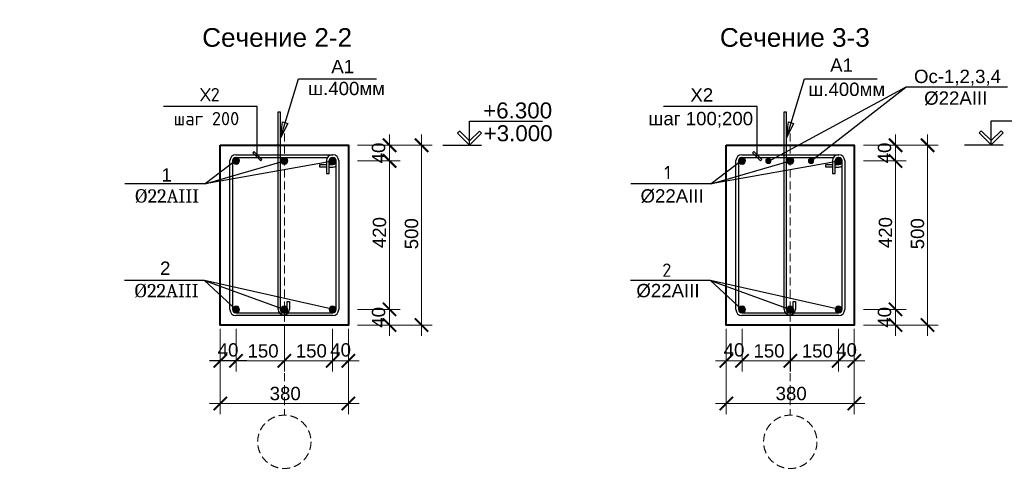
# Model space of a CAD drawing. Header units: millimetres. Extents: x 2063114 to 14983986, y -126020516 to 213791.
# Tile 557 of 656: x 2339408 to 2357863, y -363498 to -354967. Entities that reach past the tile are written whole.
import ezdxf

# ---------------------------------------------------------------- set-up
doc = ezdxf.new("R2010")
doc.units = ezdxf.units.MM
doc.linetypes.add('ACAD_ISO04W100', pattern=[30, 24, -3, 0, -3])
doc.linetypes.add('HIDDEN', pattern=[0.375, 0.25, -0.125])
for name, color, linetype in [('2D-чертеж - Общий', 7, 'Continuous'), ('PDF _Текст', 7, 'Continuous'), ('размер', 7, 'Continuous')]:
    doc.layers.add(name, color=color, linetype=linetype)
doc.layers.add('оси', color=22, linetype='ACAD_ISO04W100', lineweight=13)
doc.layers.add('РАЗМЕР АР', color=150, linetype='Continuous', lineweight=20)
doc.styles.get("Standard").update_dxf_attribs({"font": 'arial.ttf'})

# ---------------------------------------------------------------- blocks, each defined once
blk = doc.blocks.new('_ArchTick')
at = {"color": 0, "linetype": 'ByBlock', "const_width": 0.15}
blk.add_lwpolyline([(-0.5, -0.5), (0.5, 0.5)], dxfattribs=at)

msp = doc.modelspace()

# ---------------------------------------------------------------- hatches: boundary and pattern name
at = {"lineweight": 15}
for color, points in [(1, [(2343528.35455, -357617.1432, 1), (2343398.35455, -357617.1432, 1)]), (1, [(2344433.35455, -357617.1432, 1), (2344303.35455, -357617.1432, 1)]), (1, [(2345208.35455, -357617.1432, -1), (2345338.35455, -357617.1432, -1)]), (1, [(2353011.4632, -357617.1432, 1), (2352881.4632, -357617.1432, 1)]), (1, [(2353916.4632, -357617.1432, 1), (2353786.4632, -357617.1432, 1)]), (1, [(2354691.4632, -357617.1432, -1), (2354821.4632, -357617.1432, -1)]), (3, [(2343528.35455, -360402.1432, -1), (2343398.35455, -360402.1432, -1)]), (3, [(2344433.35455, -360402.1432, -1), (2344303.35455, -360402.1432, -1)]), (3, [(2345208.35455, -360402.1432, 1), (2345338.35455, -360402.1432, 1)]), (3, [(2353011.4632, -360402.1432, -1), (2352881.4632, -360402.1432, -1)]), (3, [(2353916.4632, -360402.1432, -1), (2353786.4632, -360402.1432, -1)]), (3, [(2354691.4632, -360402.1432, 1), (2354821.4632, -360402.1432, 1)])]:
    msp.add_hatch(color=color, dxfattribs=at).paths.add_polyline_path(points)
h = msp.add_hatch(color=4, dxfattribs=at)
edge = h.paths.add_edge_path()
edge.add_arc((2353440.42758, -357617.1432), 49.22891, 0, 360)
h = msp.add_hatch(color=4, dxfattribs=at)
edge = h.paths.add_edge_path()
edge.add_arc((2354240.06581, -357617.1432), 49.22891, 0, 360)

# ---------------------------------------------------------------- linework, layer by layer
for p, q in [((2356016.23451, -356230.27759), (2353427.85839, -357632.65094)), ((2354240.06581, -357617.1432), (2356016.23451, -356230.27759)), ((2344253.35455, -360402.1432), (2344253.35455, -356697.1432)), ((2344253.35455, -356697.1432), (2344293.35455, -356697.1432)), ((2344293.35455, -356697.1432), (2344293.35455, -360402.1432)), ((2353736.4632, -360402.1432), (2353736.4632, -356697.1432)), ((2353736.4632, -356697.1432), (2353776.4632, -356697.1432)), ((2353776.4632, -356697.1432), (2353776.4632, -360402.1432)), ((2343458.35455, -357612.1432), (2342883.72021, -358048.58729)), ((2345278.35455, -357622.1432), (2342883.72021, -358048.58729)), ((2343348.35455, -360407.14336), (2343348.35455, -357612.1432)), ((2345388.35455, -357612.1432), (2345388.35455, -360407.1432)), ((2352941.4632, -357612.1432), (2352366.82886, -358048.58729)), ((2354761.4632, -357622.1432), (2352366.82886, -358048.58729)), ((2352831.4632, -360407.14336), (2352831.4632, -357612.1432)), ((2354871.4632, -357612.1432), (2354871.4632, -360407.1432)), ((2344423.35455, -360402.1432), (2344423.35455, -360252.1432)), ((2344423.35455, -360252.1432), (2344463.35455, -360252.1432)), ((2344463.35455, -360252.1432), (2344463.35455, -360402.1432)), ((2353906.4632, -360402.1432), (2353906.4632, -360252.1432)), ((2353906.4632, -360252.1432), (2353946.4632, -360252.1432)), ((2353946.4632, -360252.1432), (2353946.4632, -360402.1432)), ((2345278.35455, -360517.1432), (2343458.35455, -360517.1432)), ((2354761.4632, -360517.1432), (2352941.4632, -360517.1432))]:
    msp.add_line(p, q)
at = {"lineweight": 25}
for p, q in [((2344294.50776, -357185.63678), (2344334.77604, -356883.68211)), ((2344334.77604, -356883.68211), (2344430.88885, -356913.24302)), ((2353777.61641, -357185.63678), (2353817.88469, -356883.68211)), ((2353817.88469, -356883.68211), (2353913.9975, -356913.24302)), ((2344430.88885, -356913.24302), (2344294.50776, -357185.63678)), ((2353913.9975, -356913.24302), (2353777.61641, -357185.63678)), ((2343796.06178, -357441.53657), (2343774.84858, -357462.74978)), ((2343946.06183, -357591.53662), (2343796.06178, -357441.53657)), ((2353165.84191, -357441.53657), (2353144.62871, -357462.74978)), ((2353315.84196, -357591.53662), (2353165.84191, -357441.53657)), ((2342883.72021, -358048.58729), (2344368.35455, -357617.1432)), ((2343774.84858, -357462.74978), (2343924.84862, -357612.74982)), ((2343924.84862, -357612.74982), (2343946.06183, -357591.53662)), ((2352366.82886, -358048.58729), (2353851.4632, -357617.1432)), ((2353144.62871, -357462.74978), (2353294.62876, -357612.74982)), ((2353294.62876, -357612.74982), (2353315.84196, -357591.53662)), ((2342873.72021, -359861.59739), (2344368.35455, -360402.1432)), ((2352356.82886, -359861.59739), (2353851.4632, -360402.1432))]:
    msp.add_line(p, q, dxfattribs=at)
at = {"color": 0, "linetype": 'Continuous', "lineweight": 25}
for p, q in [((2347656.37473, -357057.36851), (2347616.59998, -357097.14327)), ((2347841.59991, -357242.59371), (2347656.37473, -357057.36851)), ((2347841.59991, -357242.59371), (2348026.82508, -357057.36851)), ((2348026.82508, -357057.36851), (2348066.59984, -357097.14327)), ((2357430.75193, -357050.45986), (2357390.97717, -357090.23461)), ((2357615.9771, -357235.68505), (2357430.75193, -357050.45986)), ((2357615.9771, -357235.68505), (2357801.20227, -357050.45986)), ((2357801.20227, -357050.45986), (2357840.97703, -357090.23461)), ((2347616.59998, -357097.14327), (2347841.59991, -357322.1432)), ((2348066.59984, -357097.14327), (2347841.59991, -357322.1432)), ((2347841.59991, -357322.1432), (2347841.59991, -357242.59371)), ((2347841.59991, -357322.1432), (2347841.59991, -357242.59371)), ((2357390.97717, -357090.23461), (2357615.9771, -357315.23454)), ((2357840.97703, -357090.23461), (2357615.9771, -357315.23454)), ((2357615.9771, -357315.23454), (2357615.9771, -357235.68505)), ((2357615.9771, -357315.23454), (2357615.9771, -357235.68505))]:
    msp.add_line(p, q, dxfattribs=at)
at = {"lineweight": 25, "extrusion": (0.955813, -0.293975, 0)}
for points, elevation in [([(347760.05756, 0), (348921.80978, 0)], 2345711.24835), ([(350547.84977, 0), (351711.50912, 0)], 2354775.32934)]:
    msp.add_lwpolyline(points, dxfattribs=dict(at, elevation=elevation))
at = {"lineweight": 25, "extrusion": (0, 1, 0)}
for points, elevation in [([(-2344636.0333, 0), (-2346097.18391, 0)], -356075.2186), ([(-2354119.14195, 0), (-2355479.60825, 0)], -356075.2186), ([(-2357922.9864, 0), (-2356016.23451, 0)], -356230.27759), ([(-2343860.4552, 0), (-2342106.66732, 0)], -356598.10298), ([(-2353230.23533, 0), (-2351476.44746, 0)], -356598.10298), ([(-2342883.72021, 0), (-2341381.63688, 0)], -358048.58729), ([(-2352366.82886, 0), (-2350864.74553, 0)], -358048.58729), ([(-2342873.72021, 0), (-2341371.63688, 0)], -359861.59739), ([(-2352356.82886, 0), (-2350854.74553, 0)], -359861.59739)]:
    msp.add_lwpolyline(points, dxfattribs=dict(at, elevation=elevation))
at = {"lineweight": 25, "extrusion": (1, 0, 0)}
for elevation in [2343860.4552, 2353230.23533]:
    msp.add_lwpolyline([(-357527.1432, 0), (-356598.10298, 0)], dxfattribs=dict(at, elevation=elevation))
at = {"color": 0, "linetype": 'Continuous', "lineweight": 25, "extrusion": (1, 0, 0)}
for points, elevation in [([(-357322.1432, 0), (-356872.1432, 0)], 2347841.59991), ([(-357315.23454, 0), (-356865.23454, 0)], 2357615.9771)]:
    msp.add_lwpolyline(points, dxfattribs=dict(at, elevation=elevation))
at = {"color": 0, "linetype": 'Continuous', "lineweight": 25, "extrusion": (0, 1, 0)}
for points, elevation in [([(-2347841.59991, 0), (-2349206.90499, 0)], -356872.1432), ([(-2357615.9771, 0), (-2358981.28218, 0)], -356865.23454), ([(-2347339.90773, 0), (-2348066.59991, 0)], -357322.1432), ([(-2357114.28493, 0), (-2357840.9771, 0)], -357315.23454)]:
    msp.add_lwpolyline(points, dxfattribs=dict(at, elevation=elevation))
at = {"lineweight": 40, "ltscale": 100}
for points in [[(2343168.35455, -357322.1432), (2345568.35455, -357322.1432), (2345568.35455, -360697.1432), (2343168.35455, -360697.1432)], [(2352651.4632, -357322.1432), (2355051.4632, -357322.1432), (2355051.4632, -360697.1432), (2352651.4632, -360697.1432)]]:
    msp.add_lwpolyline(points, close=True, dxfattribs=at)
at = {"lineweight": 25, "extrusion": (-0.22063, -0.975358, 0)}
for points, elevation in [([(2366985.87931, 0), (2364535.87073, 0)], -165914.90039), ([(2376235.30082, 0), (2373785.29225, 0)], -168007.16024)]:
    msp.add_lwpolyline(points, dxfattribs=dict(at, elevation=elevation))
at = {"lineweight": 25, "extrusion": (-0.682243, -0.731126, 0)}
for points, elevation in [([(1959247.79479, 0), (1958448.15892, 0)], -1335304.62704), ([(1966181.13921, 0), (1965381.50333, 0)], -1341774.40948)]:
    msp.add_lwpolyline(points, dxfattribs=dict(at, elevation=elevation))
at = {"color": 1, "lineweight": 15}
for centre in [(2343463.35455, -357617.1432), (2344368.35455, -357617.1432), (2345273.35455, -357617.1432), (2352946.4632, -357617.1432), (2353851.4632, -357617.1432), (2354756.4632, -357617.1432)]:
    msp.add_circle(centre, 65, dxfattribs=at)
at = {"lineweight": 15}
for centre in [(2344368.35455, -357617.1432), (2353851.4632, -357617.1432), (2344368.35455, -360402.1432), (2353851.4632, -360402.1432)]:
    msp.add_circle(centre, 65, dxfattribs=at)
at = {"color": 4, "lineweight": 15}
for centre in [(2353440.42758, -357617.1432), (2354240.06581, -357617.1432)]:
    msp.add_circle(centre, 49.22891, dxfattribs=at)
at = {"color": 3, "lineweight": 15}
for centre in [(2343463.35455, -360402.1432), (2345273.35455, -360402.1432), (2352946.4632, -360402.1432), (2354756.4632, -360402.1432)]:
    msp.add_circle(centre, 65, dxfattribs=at)
for centre, radius, start, end in [((2343458.35455, -360407.1432), 110, 180, 270), ((2344358.35455, -360402.1432), 105, 180, 0), ((2344358.35455, -360402.1432), 65, 180, 0), ((2345278.35455, -360407.1432), 110, 270, 0), ((2352941.4632, -360407.1432), 110, 180, 270), ((2353841.4632, -360402.1432), 105, 180, 0), ((2353841.4632, -360402.1432), 65, 180, 0), ((2353841.4632, -360402.1432), 65, 180, 0), ((2354761.4632, -360407.1432), 110, 270, 0)]:
    msp.add_arc(centre, radius, start, end)
at = {"layer": '2D-чертеж - Общий', "linetype": 'Continuous'}
for p, q in [((2343398.35455, -357617.1432), (2343398.35455, -360407.1432)), ((2343458.35452, -357502.1432), (2345278.35486, -357502.1432)), ((2343458.35455, -357552.1432), (2343468.35455, -357552.1432)), ((2343458.35469, -357552.1432), (2345176.15924, -357552.1432)), ((2345158.35455, -357612.14303), (2345158.35455, -357852.1432)), ((2345208.35455, -357852.1432), (2345208.35455, -357612.14307)), ((2345278.35455, -357552.1432), (2345268.35455, -357552.1432)), ((2345338.35455, -360407.1432), (2345338.35455, -357622.1432)), ((2352881.4632, -357617.1432), (2352881.4632, -360402.14344)), ((2352941.46317, -357502.1432), (2354761.46351, -357502.1432)), ((2352941.4632, -357552.1432), (2352951.4632, -357552.1432)), ((2352941.46334, -357552.1432), (2354659.26789, -357552.1432)), ((2354641.4632, -357612.14303), (2354641.4632, -357852.1432)), ((2354691.4632, -357852.1432), (2354691.4632, -357612.14307)), ((2354761.4632, -357552.1432), (2354751.4632, -357552.1432)), ((2354821.4632, -360407.1432), (2354821.4632, -357622.1432)), ((2345033.68324, -357732.1432), (2345033.68324, -357682.1432)), ((2345033.68324, -357682.1432), (2345158.35455, -357682.1432)), ((2345158.35455, -357732.1432), (2345033.68324, -357732.1432)), ((2345208.35455, -357682.1432), (2345278.35455, -357682.1432)), ((2345208.35455, -357732.1432), (2345278.35455, -357732.1432)), ((2354516.79188, -357732.1432), (2354516.79188, -357682.1432)), ((2354516.79188, -357682.1432), (2354641.4632, -357682.1432)), ((2354641.4632, -357732.1432), (2354516.79188, -357732.1432)), ((2354691.4632, -357682.1432), (2354761.4632, -357682.1432)), ((2354691.4632, -357732.1432), (2354761.4632, -357732.1432)), ((2345158.35455, -357852.1432), (2345208.35455, -357852.1432)), ((2354641.4632, -357852.1432), (2354691.4632, -357852.1432)), ((2343458.35455, -360467.1432), (2344368.35455, -360467.1432)), ((2344368.35455, -360467.1432), (2345278.35455, -360467.1432)), ((2352941.4632, -360467.1432), (2353851.4632, -360467.1432)), ((2353851.4632, -360467.1432), (2354761.4632, -360467.1432))]:
    msp.add_line(p, q, dxfattribs=at)
for centre, radius, start, end in [((2343458.35455, -357612.1432), 110, 90, 180), ((2343458.35455, -357612.1432), 60, 90, 180), ((2343458.35469, -357612.1432), 60, 90, 180), ((2343468.35455, -357612.1432), 60, 0, 90), ((2345268.35455, -357612.1432), 110, 90, 180), ((2345268.35455, -357612.1432), 60, 90, 180), ((2345278.35455, -357612.1432), 110, 0, 90), ((2345278.35455, -357612.1432), 60, 0, 90), ((2345278.35455, -357622.1432), 60, 270, 0), ((2352941.4632, -357612.1432), 110, 90, 180), ((2352941.4632, -357612.1432), 60, 90, 180), ((2352941.46334, -357612.1432), 60, 90, 180), ((2352951.4632, -357612.1432), 60, 0, 90), ((2354751.4632, -357612.1432), 110, 90, 180), ((2354751.4632, -357612.1432), 60, 90, 180), ((2354761.4632, -357612.1432), 110, 0, 90), ((2354761.4632, -357612.1432), 60, 0, 90), ((2354761.4632, -357622.1432), 60, 270, 0), ((2345278.35455, -357622.1432), 110, 270, 303.055731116), ((2354761.4632, -357622.1432), 110, 270, 303.055731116), ((2343458.35455, -360407.1432), 60, 180, 270), ((2345278.35455, -360407.1432), 60, 270, 0), ((2352941.4632, -360407.1432), 60, 180, 270), ((2354761.4632, -360407.1432), 60, 270, 0)]:
    msp.add_arc(centre, radius, start, end, dxfattribs=at)
at = {"layer": 'оси', "color": 1, "linetype": 'HIDDEN', "ltscale": 600}
for p, q in [((2344368.35455, -357102.60884), (2344368.35455, -362388.1396)), ((2353851.4632, -357102.60884), (2353851.4632, -362388.1396))]:
    msp.add_line(p, q, dxfattribs=at)
for centre in [(2344368.35455, -362888.1396), (2353851.4632, -362888.1396)]:
    msp.add_circle(centre, 500, dxfattribs=at)
at = {"layer": 'размер'}
for p, q in [((2353851.4632, -360768.69638), (2353851.4632, -361568.69638)), ((2353851.4632, -360768.69638), (2353851.4632, -361568.69638)), ((2343663.35455, -361368.69638), (2342968.35455, -361368.69638))]:
    msp.add_line(p, q, dxfattribs=at)
at = {"layer": 'РАЗМЕР АР'}
for p, q in [((2346339.90773, -360897.1432), (2346339.90773, -357122.1432)), ((2346939.90773, -360897.1432), (2346939.90773, -357122.1432)), ((2355823.01638, -360897.1432), (2355823.01638, -357122.1432)), ((2356423.01638, -360897.1432), (2356423.01638, -357122.1432)), ((2345739.90773, -357322.1432), (2346539.90773, -357322.1432)), ((2345739.90773, -357322.1432), (2346539.90773, -357322.1432)), ((2346539.90773, -357322.1432), (2347139.90773, -357322.1432)), ((2355223.01638, -357322.1432), (2356023.01638, -357322.1432)), ((2355223.01638, -357322.1432), (2356023.01638, -357322.1432)), ((2356023.01638, -357322.1432), (2356623.01638, -357322.1432)), ((2345739.90773, -357617.1432), (2346539.90773, -357617.1432)), ((2345739.90773, -357617.1432), (2346539.90773, -357617.1432)), ((2355223.01638, -357617.1432), (2356023.01638, -357617.1432)), ((2355223.01638, -357617.1432), (2356023.01638, -357617.1432)), ((2345739.90773, -360402.1432), (2346539.90773, -360402.1432)), ((2345739.90773, -360402.1432), (2346539.90773, -360402.1432)), ((2355223.01638, -360402.1432), (2356023.01638, -360402.1432)), ((2355223.01638, -360402.1432), (2356023.01638, -360402.1432)), ((2343168.35455, -360768.69638), (2343168.35455, -361568.69638)), ((2343463.35455, -360768.69638), (2343463.35455, -361568.69638)), ((2343463.35455, -360768.69638), (2343463.35455, -361568.69638)), ((2344368.35455, -360768.69638), (2344368.35455, -361568.69638)), ((2344368.35455, -360768.69638), (2344368.35455, -361568.69638)), ((2345273.35455, -360768.69638), (2345273.35455, -361568.69638)), ((2345273.35455, -360768.69638), (2345273.35455, -361568.69638)), ((2345568.35455, -360768.69638), (2345568.35455, -361568.69638)), ((2345739.90773, -360697.1432), (2346539.90773, -360697.1432)), ((2346539.90773, -360697.1432), (2347139.90773, -360697.1432)), ((2352651.4632, -360768.69638), (2352651.4632, -361568.69638)), ((2352946.4632, -360768.69638), (2352946.4632, -361568.69638)), ((2352946.4632, -360768.69638), (2352946.4632, -361568.69638)), ((2354756.4632, -360768.69638), (2354756.4632, -361568.69638)), ((2354756.4632, -360768.69638), (2354756.4632, -361568.69638)), ((2355051.4632, -360768.69638), (2355051.4632, -361568.69638)), ((2355223.01638, -360697.1432), (2356023.01638, -360697.1432)), ((2356023.01638, -360697.1432), (2356623.01638, -360697.1432)), ((2343263.35455, -361368.69638), (2344568.35455, -361368.69638)), ((2344168.35455, -361368.69638), (2345473.35455, -361368.69638)), ((2345073.35455, -361368.69638), (2345768.35455, -361368.69638)), ((2353146.4632, -361368.69638), (2352451.4632, -361368.69638)), ((2352746.4632, -361368.69638), (2354051.4632, -361368.69638)), ((2353651.4632, -361368.69638), (2354956.4632, -361368.69638)), ((2354556.4632, -361368.69638), (2355251.4632, -361368.69638)), ((2343168.35455, -361568.69638), (2343168.35455, -362368.69638)), ((2345568.35455, -361568.69638), (2345568.35455, -362368.69638)), ((2352651.4632, -361568.69638), (2352651.4632, -362368.69638)), ((2355051.4632, -361568.69638), (2355051.4632, -362368.69638)), ((2342968.35455, -362168.69638), (2345768.35455, -362168.69638)), ((2352451.4632, -362168.69638), (2355251.4632, -362168.69638))]:
    msp.add_line(p, q, dxfattribs=at)

# ---------------------------------------------------------------- block references
at = {"layer": 'РАЗМЕР АР', "xscale": 250, "yscale": 250, "zscale": 250}
for p, rotation in [((2346339.90773, -357322.1432), 90), ((2346939.90773, -357322.1432), 90), ((2355823.01638, -357322.1432), 90), ((2356423.01638, -357322.1432), 90), ((2346339.90773, -357617.1432), 270), ((2346339.90773, -357617.1432), 90), ((2355823.01638, -357617.1432), 270), ((2355823.01638, -357617.1432), 90), ((2346339.90773, -360402.1432), 270), ((2346339.90773, -360402.1432), 90), ((2355823.01638, -360402.1432), 270), ((2355823.01638, -360402.1432), 90), ((2346339.90773, -360697.1432), 270), ((2346339.90773, -360697.1432), 90), ((2346939.90773, -360697.1432), 270), ((2355823.01638, -360697.1432), 270), ((2355823.01638, -360697.1432), 90), ((2356423.01638, -360697.1432), 270), ((2343168.35455, -361368.69638), 180), ((2343463.35455, -361368.69638), 180), ((2344368.35455, -361368.69638), 180), ((2345273.35455, -361368.69638), 180), ((2352651.4632, -361368.69638), 180), ((2352946.4632, -361368.69638), 180), ((2353851.4632, -361368.69638), 180), ((2354756.4632, -361368.69638), 180), ((2343168.35455, -362168.69638), 180), ((2352651.4632, -362168.69638), 180)]:
    msp.add_blockref('_ArchTick', p, dxfattribs=dict(at, rotation=rotation))
for p in [(2343463.35455, -361368.69638), (2344368.35455, -361368.69638), (2345273.35455, -361368.69638), (2345568.35455, -361368.69638), (2352946.4632, -361368.69638), (2353851.4632, -361368.69638), (2354756.4632, -361368.69638), (2355051.4632, -361368.69638), (2345568.35455, -362168.69638), (2355051.4632, -362168.69638)]:
    msp.add_blockref('_ArchTick', p, dxfattribs=at)

# ---------------------------------------------------------------- texts
at = {"color": 0, "char_height": 350, "width": 3550.2423095, "attachment_point": 1}
for s, insert in [('\\pi395.53384;Сечение 2-2', (2342433.30863, -355125.28135)), ('\\pi393.74326;Сечение 3-3', (2352138.20305, -355125.28135)), ('\\pi448.53521;Колонна К-1\\P\\pi427.52566;Сечение 1-1', (2325394.40046, -355650.67382)), ('\\pi416.54339;Колонна К-2\\P\\pi200.95676;Сечение 1*-1*', (2333670.02239, -355650.67382))]:
    msp.add_mtext(s, dxfattribs=dict(at, insert=insert))
at = {"lineweight": 25, "char_height": 250, "attachment_point": 1}
for s, insert, width in [('А1', (2345248.70548, -355720.49904), 525.1893939), ('А1', (2354599.37121, -355695.0468), 525.1893939), ('Ос-1,2,3,4', (2356169.98328, -355905.58664), 2428.1108473), ('ш.400мм', (2344815.01124, -356132.89986), 1428.5984848), ('ш.400мм', (2354189.78107, -356147.67352), 1428.5984848), ('{\\fISOCPEUR|b0|i0|c204|p34;Х2}', (2342793.22035, -356248.10298), 565.719697), ('Х2', (2351979.40149, -356253.93985), 565.719697), ('%%C22AIII', (2356360.52407, -356312.81344), 1327.6515152), ('{\\fISOCPEUR|b0|i0|c204|p34;шаг 200}', (2342294.54611, -356698.10298), 1571.2121212), ('шаг 100;200', (2351192.97742, -356697.47812), 2297.7451921), ('1', (2342065.26669, -357754.49809), 332.7651515), ('{\\fISOCPEUR|b0|i0|c0|p34;1}', (2351488.11596, -357707.94684), 332.7651515), ('{\\fCambria|b0|i0|c204|p18;%%C2\\fCambria|b0|i0|c0|p18;2\\fCambria|b0|i0|c204|p18;AIII}', (2341561.37173, -358148.58729), 1327.6515152), ('%%C22AIII', (2351044.48038, -358148.58729), 1327.6515152), ('2', (2342039.30288, -359505.61411), 332.5757576), ('{\\fISOCPEUR|b0|i0|c0|p34;2}', (2351450.89999, -359541.11288), 634.3916438), ('{\\fCambria|b0|i0|c204|p18;%%C22AIII}', (2341551.37173, -359925.10404), 1327.6515152), ('%%C22AIII', (2350966.68939, -359925.10404), 1327.6515152)]:
    msp.add_mtext(s, dxfattribs=dict(at, insert=insert, width=width))
at = {"color": 0, "linetype": 'Continuous', "lineweight": 25, "char_height": 300, "attachment_point": 1}
for s, insert, width in [('+6.300', (2348094.14702, -356519.29089), 1128.8778409), ('+3.000', (2348103.48688, -356947.74322), 1498.0397727)]:
    msp.add_mtext(s, dxfattribs=dict(at, insert=insert, width=width))
at = {"layer": 'PDF _Текст', "ltscale": 100, "insert": (2343949.57867, -333456.90318), "char_height": 250, "width": 16060.6120432, "attachment_point": 1}
msp.add_mtext('\\pi-750,l750,t750;1.^I Данный лист см . совместно с л . л . КЖ -\\P2.^I Монолитные конструкции выполнить согласно КМК 2.03.01-96 " Бетонные и железобетонные конструкции ", КМК 3.03.01-98 " Несущие и ограждающие конструкции "\\P3.^I Арматурные стержни крепить между собой отожженной стальной проволокой диаметром 0.8-1.2 мм .  Длину нахлёста принять 40d(d-диаметр арматуры )\\P4.^I Снятие опалубки производить после достижения бетоном 70% проектной прочности \\P5.^I Размерные линии указаны до центра рабочей арматуры .\\P6.^I Сварку арматуры производить по РСтУз 865-98 электродами типа Э 42 А по ГОСТ 9467-85\\P7.^I Концы хомутов заводить в тело бетона на длину не менее 50 мм .\\P8.^I К бетонированию колонн приступить только после приемки арматурного каркаса колонна техническим надзором заказчика и автором проекта , что должно быть подтверждено актом на скрытые работы до бетонирования колонн .\\P9.^I При производстве бетонных работ в условиях сухого и жаркого климата при температуре воздуха выше 25° С и относительной влажности менее 50% должны применяться цементы , марочная прочность которых превышает проектную прочность бетона но менее , чем на 20 %. Уход за свежеуложенным бетоном следует осуществлять до достижения им не менее 70 % проектной прочности .  п .  6.8 КМК 2.01.03-96 " Строительство в сейсмических районах "', dxfattribs=at)
at = {"layer": 'РАЗМЕР АР'}
for s, p in [('150', (2343678.35455, -361306.19638)), ('150', (2344583.35455, -361306.19638)), ('150', (2353161.4632, -361306.19638)), ('150', (2354066.4632, -361306.19638)), ('380', (2344093.35455, -362106.19638)), ('380', (2353576.4632, -362106.19638))]:
    msp.add_text(s, height=250, dxfattribs=at).set_placement(p)
at = {"layer": 'РАЗМЕР АР', "char_height": 250, "attachment_point": 5, "rotation": 90}
for s, insert in [('\\A1;40', (2346135.4909, -357467.478)), ('\\A1;40', (2355618.59955, -357467.478)), ('\\A1;420', (2346152.40773, -358961.67486)), ('\\A1;500', (2346752.40773, -358983.59267)), ('\\A1;420', (2355635.51638, -358961.67486)), ('\\A1;500', (2356235.51638, -358983.59267)), ('\\A1;40', (2346135.4909, -360551.80839)), ('\\A1;40', (2355618.59955, -360551.80839))]:
    msp.add_mtext(s, dxfattribs=dict(at, insert=insert))
at = {"layer": 'РАЗМЕР АР', "char_height": 250, "attachment_point": 5}
for insert in [(2343313.68936, -361164.27955), (2345423.01974, -361164.27955), (2352796.798, -361164.27955), (2354906.12839, -361164.27955)]:
    msp.add_mtext('\\A1;40', dxfattribs=dict(at, insert=insert))

doc.saveas('drawing.dxf')
